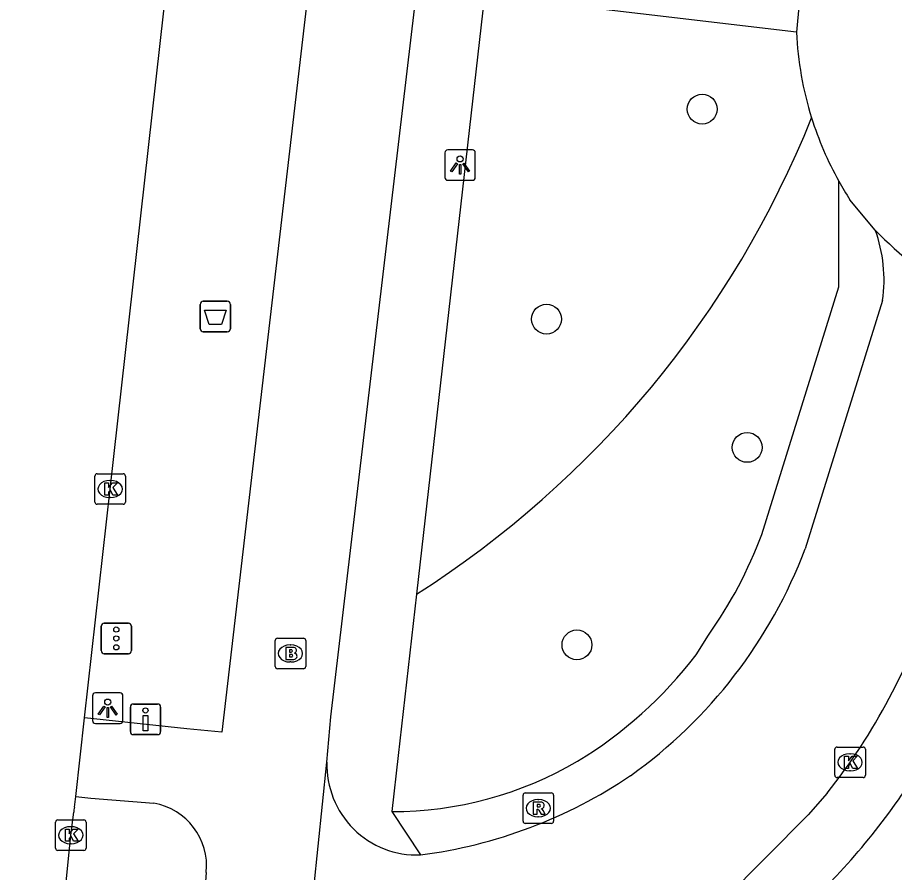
# Model space of a CAD drawing. Extents: x 161243 to 161752, y 384138 to 384885.
# Drawn here: x 161259.87 to 161288.6, y 384297.96 to 384325.97 of the extents above; entities that cross this region are included whole.
import ezdxf

# ---------------------------------------------------------------- set-up
doc = ezdxf.new("R2010")
doc.units = 0
for name, color, linetype in [('IMGEO_Afvalbak', 7, 'Continuous'), ('IMGEO_Berm_groen', 7, 'Continuous'), ('IMGEO_Boom', 7, 'Continuous'), ('IMGEO_Brandkraan', 7, 'Continuous'), ('IMGEO_Drukknoppaal', 7, 'Continuous'), ('IMGEO_Fietspad_gesloten', 7, 'Continuous'), ('IMGEO_Fietspad_open', 7, 'Continuous'), ('IMGEO_Groenvoorziening', 7, 'Continuous'), ('IMGEO_Kolk', 7, 'Continuous'), ('IMGEO_Lichtpunt', 7, 'Continuous'), ('IMGEO_OVBaan_gesloten', 7, 'Continuous'), ('IMGEO_Rijbaan_lokaal_open', 7, 'Continuous'), ('IMGEO_Rioolput', 7, 'Continuous'), ('IMGEO_Verkeersregelinstallatiepaal', 7, 'Continuous'), ('IMGEO_Voetpad_open', 7, 'Continuous')]:
    doc.layers.add(name, color=color, linetype=linetype)

msp = doc.modelspace()

# ---------------------------------------------------------------- linework, layer by layer
at = {"layer": 'IMGEO_Afvalbak'}
for p, q in [((161265.85, 384315.77), (161265.85, 384316.57)), ((161265.85, 384316.57), (161265.85, 384315.77)), ((161265.95, 384316.67), (161266.74, 384316.67)), ((161266.74, 384316.67), (161265.95, 384316.67)), ((161266.84, 384316.57), (161266.84, 384315.77)), ((161266.84, 384315.77), (161266.84, 384316.57)), ((161266.74, 384315.67), (161265.95, 384315.67)), ((161265.95, 384315.67), (161266.74, 384315.67))]:
    msp.add_line(p, q, dxfattribs=at)
msp.add_lwpolyline([(161265.993, 384316.384), (161266.697, 384316.384), (161266.548, 384315.914), (161266.142, 384315.914), (161265.993, 384316.384)], dxfattribs=at)
for centre, start, end in [((161265.95, 384316.57), 90, 180), ((161265.95, 384316.57), 90, 180), ((161266.74, 384316.57), 0, 90), ((161266.74, 384316.57), 360, 90), ((161265.95, 384315.77), 180, 270), ((161265.95, 384315.77), 180, 270), ((161266.74, 384315.77), 270, 0), ((161266.74, 384315.77), 270, 0)]:
    msp.add_arc(centre, 0.1, start, end, dxfattribs=at)
at = {"layer": 'IMGEO_Berm_groen'}
msp.add_arc((161255.143, 384335.008), 33.117, 302.4962, 338.1459, dxfattribs=at)
at = {"layer": 'IMGEO_Boom'}
for centre in [(161282.298, 384322.967), (161277.198, 384316.088), (161283.771, 384311.886), (161278.194, 384305.416)]:
    msp.add_circle(centre, 0.489, dxfattribs=at)
at = {"layer": 'IMGEO_Brandkraan'}
for p, q in [((161268.306, 384304.71), (161268.306, 384305.562)), ((161268.381, 384305.636), (161269.233, 384305.636)), ((161269.307, 384305.562), (161269.307, 384304.71)), ((161268.794, 384305.416), (161268.819, 384305.416)), ((161269.233, 384304.636), (161268.381, 384304.636)), ((161268.817, 384304.856), (161268.792, 384304.856))]:
    msp.add_line(p, q, dxfattribs=at)
for points in [[(161268.306, 384304.71), (161268.306, 384305.562)], [(161268.381, 384305.636), (161269.233, 384305.636)], [(161269.307, 384305.562), (161269.307, 384304.71)], [(161268.654, 384305.336), (161268.654, 384304.936), (161268.867, 384304.936)], [(161268.885, 384305.336), (161268.654, 384305.336)], [(161268.833, 384305.255), (161268.779, 384305.255), (161268.779, 384305.179)], [(161268.779, 384305.179), (161268.832, 384305.179)], [(161268.841, 384305.103), (161268.779, 384305.103), (161268.779, 384305.022)], [(161268.779, 384305.022), (161268.841, 384305.022)], [(161269.233, 384304.636), (161268.381, 384304.636)]]:
    msp.add_lwpolyline(points, dxfattribs=at)
for centre, radius, start, end in [((161268.383, 384305.56), 0.0765, 91.552, 178.448), ((161268.383, 384305.56), 0.0765, 91.552, 178.448), ((161269.231, 384305.56), 0.0765, 1.552, 88.448), ((161269.231, 384305.56), 0.0765, 1.552, 88.448), ((161268.834, 384305.217), 0.0379, 267.8285, 90.9355), ((161268.889, 384305.191), 0.145, 59.4692, 91.5367), ((161268.914, 384305.238), 0.0922, 285.5137, 58.1501), ((161268.842, 384305.062), 0.0404, 269.8759, 90.5077), ((161268.873, 384305.187), 0.251, 268.6676, 293.5347), ((161268.919, 384305.046), 0.105, 301.3115, 78.989), ((161268.383, 384304.712), 0.0765, 181.552, 268.448), ((161268.383, 384304.712), 0.0765, 181.552, 268.448), ((161269.231, 384304.712), 0.0765, 271.552, 358.448), ((161269.231, 384304.712), 0.0765, 271.552, 358.448)]:
    msp.add_arc(centre, radius, start, end, dxfattribs=at)
for centre, major_axis, ratio, start_param, end_param in [((161268.793, 384305.136), (-0.387, 0.002), 0.722429, 4.712389, 7.853982), ((161268.818, 384305.136), (-0.39, 0.002), 0.717154, 1.570796, 4.712389)]:
    msp.add_ellipse(centre, major_axis=major_axis, ratio=ratio, start_param=start_param, end_param=end_param, dxfattribs=at)
at = {"layer": 'IMGEO_Drukknoppaal'}
for p, q in [((161263.663, 384303.478), (161264.453, 384303.478)), ((161264.453, 384303.478), (161263.663, 384303.478)), ((161263.563, 384302.578), (161263.563, 384303.378)), ((161263.563, 384303.378), (161263.563, 384302.578)), ((161264.553, 384303.378), (161264.553, 384302.578)), ((161264.553, 384302.578), (161264.553, 384303.378)), ((161264.453, 384302.478), (161263.663, 384302.478)), ((161263.663, 384302.478), (161264.453, 384302.478))]:
    msp.add_line(p, q, dxfattribs=at)
msp.add_lwpolyline([(161264.133, 384303.103), (161264.133, 384302.603), (161263.983, 384302.603), (161263.983, 384303.103), (161264.133, 384303.103)], dxfattribs=at)
msp.add_circle((161264.058, 384303.268), 0.085, dxfattribs=at)
for centre, start, end in [((161263.663, 384303.378), 90, 180), ((161263.663, 384303.378), 90, 180), ((161264.453, 384303.378), 0, 90), ((161264.453, 384303.378), 360, 90), ((161263.663, 384302.578), 180, 270), ((161263.663, 384302.578), 180, 270), ((161264.453, 384302.578), 270, 0), ((161264.453, 384302.578), 270, 0)]:
    msp.add_arc(centre, 0.1, start, end, dxfattribs=at)
at = {"layer": 'IMGEO_Fietspad_gesloten'}
for points in [[(161270.005, 384301.578), (161270.134, 384303.063), (161273.019, 384327.449), (161276.269, 384355.259), (161281.811, 384402.692), (161289.671, 384470.352), (161296.755, 384531.182), (161299.82, 384554.106), (161304.483, 384590.763), (161310.58, 384642.356), (161311.044, 384646.284), (161311.712, 384651.942), (161311.774, 384652.424)], [(161269.524, 384327.978), (161266.559, 384302.554), (161265.412, 384302.67), (161262.065, 384303.024)], [(161268.583, 384287.814), (161270.005, 384301.578)], [(161261.777, 384300.445), (161262.272, 384300.399), (161264.329, 384300.231)], [(161266.05, 384297.962), (161265.987, 384297.224), (161265.729, 384294.727), (161264.722, 384284.974), (161264.605, 384283.16)]]:
    msp.add_lwpolyline(points, dxfattribs=at)
msp.add_arc((161263.973, 384298.174), 2.088, 354.1765, 80.1829, dxfattribs=at)
at = {"layer": 'IMGEO_Fietspad_open'}
for points in [[(161288.209, 384316.697), (161285.67, 384308.558)], [(161286.39, 384300.556), (161285.772, 384299.845), (161283.019, 384297.077)]]:
    msp.add_lwpolyline(points, dxfattribs=at)
for centre, radius, start, end in [((161283.387, 384317.36), 4.868, 352.1714, 19.751), ((161270.572, 384314.274), 16.144, 305.5088, 339.2623), ((161270.228, 384313.336), 20.604, 321.6642, 342.3999), ((161272.949, 384301.482), 2.946, 178.1241, 272.3078), ((161271.04, 384314.336), 15.927, 277.3148, 304.0107)]:
    msp.add_arc(centre, radius, start, end, dxfattribs=at)
at = {"layer": 'IMGEO_Groenvoorziening'}
msp.add_arc((161270.291, 384313.29), 22.527, 316.2709, 330.8474, dxfattribs=at)
at = {"layer": 'IMGEO_Kolk'}
for p, q in [((161262.401, 384310.096), (161262.401, 384310.948)), ((161262.476, 384311.022), (161263.328, 384311.022)), ((161263.402, 384310.948), (161263.402, 384310.096)), ((161262.889, 384310.802), (161262.914, 384310.802)), ((161262.912, 384310.242), (161262.887, 384310.242)), ((161263.328, 384310.022), (161262.476, 384310.022)), ((161286.716, 384302.071), (161287.568, 384302.071)), ((161286.641, 384301.145), (161286.641, 384301.997)), ((161287.129, 384301.851), (161287.154, 384301.851)), ((161287.642, 384301.997), (161287.642, 384301.145)), ((161287.152, 384301.291), (161287.127, 384301.291)), ((161287.568, 384301.071), (161286.716, 384301.071)), ((161261.112, 384298.756), (161261.112, 384299.608)), ((161261.187, 384299.682), (161262.039, 384299.682)), ((161261.6, 384299.462), (161261.625, 384299.462)), ((161262.113, 384299.608), (161262.113, 384298.756)), ((161261.623, 384298.902), (161261.598, 384298.902)), ((161262.039, 384298.682), (161261.187, 384298.682))]:
    msp.add_line(p, q, dxfattribs=at)
for points in [[(161262.401, 384310.096), (161262.401, 384310.948)], [(161262.476, 384311.022), (161263.328, 384311.022)], [(161263.402, 384310.948), (161263.402, 384310.096)], [(161262.722, 384310.722), (161262.845, 384310.722), (161262.845, 384310.571), (161262.975, 384310.722), (161263.139, 384310.722), (161262.993, 384310.571), (161263.146, 384310.322), (161262.994, 384310.322), (161262.909, 384310.486), (161262.845, 384310.419), (161262.845, 384310.322), (161262.722, 384310.322), (161262.722, 384310.722)], [(161263.328, 384310.022), (161262.476, 384310.022)], [(161286.716, 384302.071), (161287.568, 384302.071)], [(161286.641, 384301.145), (161286.641, 384301.997)], [(161286.962, 384301.771), (161287.085, 384301.771), (161287.085, 384301.62), (161287.215, 384301.771), (161287.379, 384301.771), (161287.233, 384301.62), (161287.386, 384301.371), (161287.234, 384301.371), (161287.149, 384301.535), (161287.085, 384301.468), (161287.085, 384301.371), (161286.962, 384301.371), (161286.962, 384301.771)], [(161287.642, 384301.997), (161287.642, 384301.145)], [(161287.568, 384301.071), (161286.716, 384301.071)], [(161261.112, 384298.756), (161261.112, 384299.608)], [(161261.187, 384299.682), (161262.039, 384299.682)], [(161262.113, 384299.608), (161262.113, 384298.756)], [(161261.433, 384299.382), (161261.556, 384299.382), (161261.556, 384299.231), (161261.686, 384299.382), (161261.85, 384299.382), (161261.704, 384299.231), (161261.857, 384298.982), (161261.705, 384298.982), (161261.62, 384299.146), (161261.556, 384299.079), (161261.556, 384298.982), (161261.433, 384298.982), (161261.433, 384299.382)], [(161262.039, 384298.682), (161261.187, 384298.682)]]:
    msp.add_lwpolyline(points, dxfattribs=at)
for centre, start, end in [((161262.478, 384310.946), 91.552, 178.448), ((161262.478, 384310.946), 91.552, 178.448), ((161263.326, 384310.946), 1.552, 88.448), ((161263.326, 384310.946), 1.552, 88.448), ((161262.478, 384310.098), 181.552, 268.448), ((161262.478, 384310.098), 181.552, 268.448), ((161263.326, 384310.098), 271.552, 358.448), ((161263.326, 384310.098), 271.552, 358.448), ((161286.718, 384301.995), 91.552, 178.448), ((161286.718, 384301.995), 91.552, 178.448), ((161287.566, 384301.995), 1.552, 88.448), ((161287.566, 384301.995), 1.552, 88.448), ((161286.718, 384301.147), 181.552, 268.448), ((161286.718, 384301.147), 181.552, 268.448), ((161287.566, 384301.147), 271.552, 358.448), ((161287.566, 384301.147), 271.552, 358.448), ((161261.189, 384299.606), 91.552, 178.448), ((161261.189, 384299.606), 91.552, 178.448), ((161262.037, 384299.606), 1.552, 88.448), ((161262.037, 384299.606), 1.552, 88.448), ((161261.189, 384298.758), 181.552, 268.448), ((161261.189, 384298.758), 181.552, 268.448), ((161262.037, 384298.758), 271.552, 358.448), ((161262.037, 384298.758), 271.552, 358.448)]:
    msp.add_arc(centre, 0.0765, start, end, dxfattribs=at)
for centre, major_axis, ratio, start_param, end_param in [((161262.888, 384310.522), (-0.387, 0.002), 0.722429, 4.712389, 7.853982), ((161262.913, 384310.522), (-0.39, 0.002), 0.717154, 1.570796, 4.712389), ((161287.128, 384301.571), (-0.387, 0.002), 0.722429, 4.712389, 7.853982), ((161287.153, 384301.571), (-0.39, 0.002), 0.717154, 1.570796, 4.712389), ((161261.599, 384299.182), (-0.387, 0.002), 0.722429, 4.712389, 7.853982), ((161261.624, 384299.182), (-0.39, 0.002), 0.717154, 1.570796, 4.712389)]:
    msp.add_ellipse(centre, major_axis=major_axis, ratio=ratio, start_param=start_param, end_param=end_param, dxfattribs=at)
at = {"layer": 'IMGEO_Lichtpunt'}
for p, q in [((161274.769, 384321.633), (161273.961, 384321.633)), ((161274.769, 384321.633), (161273.961, 384321.633)), ((161273.867, 384321.538), (161273.867, 384320.731)), ((161273.867, 384321.538), (161273.867, 384320.731)), ((161274.863, 384320.731), (161274.863, 384321.538)), ((161274.863, 384320.731), (161274.863, 384321.538)), ((161273.961, 384320.637), (161274.769, 384320.637)), ((161273.961, 384320.637), (161274.769, 384320.637)), ((161263.225, 384303.841), (161262.417, 384303.841)), ((161263.225, 384303.841), (161262.417, 384303.841)), ((161262.323, 384303.746), (161262.323, 384302.939)), ((161262.323, 384303.746), (161262.323, 384302.939)), ((161263.319, 384302.939), (161263.319, 384303.746)), ((161263.319, 384302.939), (161263.319, 384303.746)), ((161262.417, 384302.845), (161263.225, 384302.845)), ((161262.417, 384302.845), (161263.225, 384302.845))]:
    msp.add_line(p, q, dxfattribs=at)
for points in [[(161274.241, 384321.202), (161274.28, 384321.174), (161274.092, 384320.912), (161274.054, 384320.939), (161274.241, 384321.202)], [(161274.343, 384321.154), (161274.39, 384321.154), (161274.39, 384320.832), (161274.343, 384320.832), (161274.343, 384321.154)], [(161274.453, 384321.174), (161274.491, 384321.201), (161274.678, 384320.939), (161274.639, 384320.911), (161274.453, 384321.174)], [(161262.697, 384303.41), (161262.736, 384303.382), (161262.548, 384303.12), (161262.51, 384303.147), (161262.697, 384303.41)], [(161262.799, 384303.362), (161262.846, 384303.362), (161262.846, 384303.04), (161262.799, 384303.04), (161262.799, 384303.362)], [(161262.909, 384303.382), (161262.947, 384303.409), (161263.134, 384303.147), (161263.095, 384303.119), (161262.909, 384303.382)]]:
    msp.add_lwpolyline(points, dxfattribs=at)
for centre in [(161274.366, 384321.336), (161262.822, 384303.544)]:
    msp.add_circle(centre, 0.0994, dxfattribs=at)
for centre, start, end in [((161273.961, 384321.538), 90, 180), ((161273.961, 384321.538), 90, 180), ((161274.769, 384321.538), 0, 90), ((161274.769, 384321.538), 0, 90), ((161273.961, 384320.731), 180, 270), ((161273.961, 384320.731), 180, 270), ((161274.769, 384320.731), 270, 0), ((161274.769, 384320.731), 270, 360), ((161262.417, 384303.746), 90, 180), ((161262.417, 384303.746), 90, 180), ((161263.225, 384303.746), 0, 90), ((161263.225, 384303.746), 0, 90), ((161262.417, 384302.939), 180, 270), ((161262.417, 384302.939), 180, 270), ((161263.225, 384302.939), 270, 0), ((161263.225, 384302.939), 270, 360)]:
    msp.add_arc(centre, 0.0946, start, end, dxfattribs=at)
at = {"layer": 'IMGEO_OVBaan_gesloten'}
for points in [[(161262.065, 384303.024), (161262.902, 384310.522), (161264.916, 384328.431)], [(161261.777, 384300.445), (161262.065, 384303.024)], [(161261.738, 384300.096), (161261.777, 384300.445)], [(161259.867, 384281.454), (161259.915, 384281.975), (161259.918, 384282.004), (161260.014, 384283.129), (161261.613, 384299.182), (161261.706, 384299.932)]]:
    msp.add_lwpolyline(points, dxfattribs=at)
msp.add_arc((161262.204, 384299.92), 0.498, 159.2957, 178.6224, dxfattribs=at)
at = {"layer": 'IMGEO_Rijbaan_lokaal_open'}
for points in [[(161285.797, 384330.003), (161285.384, 384325.484)], [(161287.968, 384319.005), (161287.136, 384319.998)]]:
    msp.add_lwpolyline(points, dxfattribs=at)
for centre, radius, start, end in [((161296.508, 384326.007), 11.136, 182.6921, 197.3775), ((161296.577, 384326.05), 11.215, 197.4799, 209.0504), ((161296.858, 384326.233), 11.549, 209.1695, 212.6745), ((161295.639, 384326.291), 10.579, 223.5258, 242.2756)]:
    msp.add_arc(centre, radius, start, end, dxfattribs=at)
at = {"layer": 'IMGEO_Rioolput'}
for p, q in [((161276.427, 384299.643), (161276.427, 384300.495)), ((161276.502, 384300.569), (161277.354, 384300.569)), ((161276.915, 384300.349), (161276.94, 384300.349)), ((161277.428, 384300.495), (161277.428, 384299.643)), ((161276.938, 384299.789), (161276.913, 384299.789)), ((161277.354, 384299.569), (161276.502, 384299.569))]:
    msp.add_line(p, q, dxfattribs=at)
for points in [[(161276.427, 384299.643), (161276.427, 384300.495)], [(161276.502, 384300.569), (161277.354, 384300.569)], [(161277.428, 384300.495), (161277.428, 384299.643)], [(161277.016, 384300.267), (161276.764, 384300.269), (161276.764, 384299.869)], [(161276.764, 384299.869), (161276.888, 384299.869), (161276.888, 384300.031), (161276.899, 384300.031)], [(161276.942, 384300.188), (161276.888, 384300.188), (161276.888, 384300.107)], [(161276.888, 384300.107), (161276.94, 384300.107)], [(161276.946, 384300.002), (161277.017, 384299.869), (161277.157, 384299.869), (161277.092, 384299.995)], [(161277.354, 384299.569), (161276.502, 384299.569)]]:
    msp.add_lwpolyline(points, dxfattribs=at)
for centre, radius, start, end in [((161276.504, 384300.493), 0.0765, 91.552, 178.448), ((161276.504, 384300.493), 0.0765, 91.552, 178.448), ((161277.352, 384300.493), 0.0765, 1.552, 88.448), ((161277.352, 384300.493), 0.0765, 1.552, 88.448), ((161276.898, 384299.978), 0.0533, 26.0293, 88.6989), ((161276.924, 384300.296), 0.19, 274.7715, 282.9687), ((161276.948, 384300.092), 0.0964, 77.0061, 93.1865), ((161276.962, 384300.149), 0.0378, 276.6634, 79.6772), ((161277.015, 384300.157), 0.109, 350.3612, 89.416), ((161277.013, 384300.157), 0.112, 277.5842, 350.9817), ((161276.997, 384299.942), 0.108, 29.5134, 73.7905), ((161276.504, 384299.645), 0.0765, 181.552, 268.448), ((161276.504, 384299.645), 0.0765, 181.552, 268.448), ((161277.352, 384299.645), 0.0765, 271.552, 358.448), ((161277.352, 384299.645), 0.0765, 271.552, 358.448)]:
    msp.add_arc(centre, radius, start, end, dxfattribs=at)
for centre, major_axis, ratio, start_param, end_param in [((161276.914, 384300.069), (-0.387, 0.002), 0.722429, 4.712389, 7.853982), ((161276.939, 384300.069), (-0.39, 0.002), 0.717154, 1.570796, 4.712389)]:
    msp.add_ellipse(centre, major_axis=major_axis, ratio=ratio, start_param=start_param, end_param=end_param, dxfattribs=at)
at = {"layer": 'IMGEO_Verkeersregelinstallatiepaal'}
for p, q in [((161262.708, 384306.128), (161263.498, 384306.128)), ((161263.498, 384306.128), (161262.708, 384306.128)), ((161262.608, 384305.228), (161262.608, 384306.028)), ((161262.608, 384306.028), (161262.608, 384305.228)), ((161263.598, 384306.028), (161263.598, 384305.228)), ((161263.598, 384305.228), (161263.598, 384306.028)), ((161263.498, 384305.128), (161262.708, 384305.128)), ((161262.708, 384305.128), (161263.498, 384305.128))]:
    msp.add_line(p, q, dxfattribs=at)
for centre in [(161263.103, 384305.918), (161263.103, 384305.628), (161263.103, 384305.338)]:
    msp.add_circle(centre, 0.085, dxfattribs=at)
for centre, start, end in [((161262.708, 384306.028), 90, 180), ((161262.708, 384306.028), 90, 180), ((161263.498, 384306.028), 0, 90), ((161263.498, 384306.028), 360, 90), ((161262.708, 384305.228), 180, 270), ((161262.708, 384305.228), 180, 270), ((161263.498, 384305.228), 270, 0), ((161263.498, 384305.228), 270, 0)]:
    msp.add_arc(centre, 0.1, start, end, dxfattribs=at)
at = {"layer": 'IMGEO_Voetpad_open'}
for points in [[(161285.384, 384325.484), (161275.163, 384326.694), (161272.935, 384307.077)], [(161284.248, 384309.037), (161286.777, 384317.144), (161286.773, 384320.604)], [(161272.935, 384307.077), (161272.335, 384301.79), (161272.126, 384299.958)], [(161282.095, 384305.091), (161282.502, 384305.739)], [(161272.126, 384299.958), (161273.068, 384298.538)]]:
    msp.add_lwpolyline(points, dxfattribs=at)
for centre, radius, start, end in [((161271.059, 384313.908), 14.06, 324.4767, 339.7288), ((161271.014, 384313.541), 13.936, 301.0962, 322.6726), ((161272.155, 384311.897), 11.939, 269.8612, 300.4817)]:
    msp.add_arc(centre, radius, start, end, dxfattribs=at)

doc.saveas('drawing.dxf')
